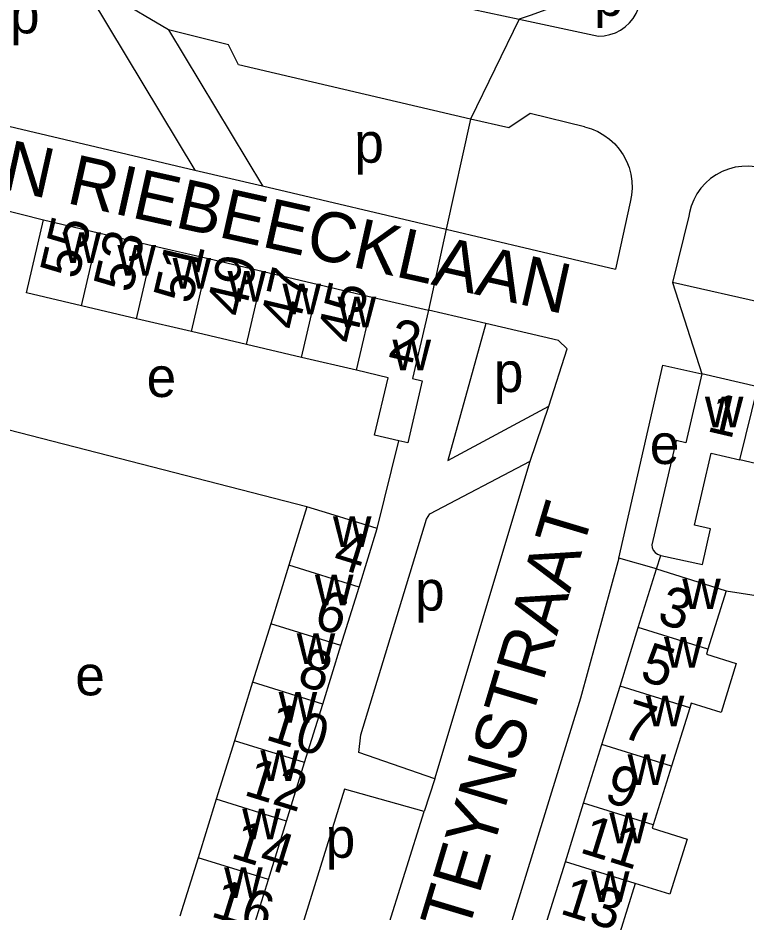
# Model space of a CAD drawing. Extents: x 163012 to 165277, y 382513 to 383987.
# Drawn here: x 163733.4 to 163806.5, y 383286.3 to 383376 of the extents above; entities that cross this region are included whole.
import ezdxf

# ---------------------------------------------------------------- set-up
doc = ezdxf.new("R2010")
doc.units = 0
for name, color, linetype in [('BLT_Basislijn', 7, 'Continuous'), ('BLT_Bebouwing', 7, 'Continuous'), ('BLT_Centroide', 7, 'Continuous'), ('BLT_Huisnummer', 7, 'Continuous'), ('BLT_Huisnummer_ tussenligend', 7, 'Continuous'), ('BLT_Onderverdeling_panden', 7, 'Continuous'), ('BLT_Straatnaam', 7, 'Continuous'), ('BLT_Vlakafsluiter', 7, 'Continuous')]:
    doc.layers.add(name, color=color, linetype=linetype)

msp = doc.modelspace()

# ---------------------------------------------------------------- linework, layer by layer
at = {"layer": 'BLT_Basislijn'}
for p, q in [((163748.548, 383374.841), (163739.426, 383380.295)), ((163739.426, 383380.295), (163751.182, 383360.777)), ((163775.879, 383377.597), (163783.756, 383375.916)), ((163783.756, 383375.916), (163791.706, 383374.22)), ((163748.548, 383374.841), (163757.982, 383359.178)), ((163708.855, 383370.733), (163751.182, 383360.777)), ((163778.845, 383365.892), (163776.406, 383354.844)), ((163751.182, 383360.777), (163757.982, 383359.178)), ((163757.982, 383359.178), (163776.406, 383354.844)), ((163728.131, 383357.797), (163736.006, 383355.772)), ((163794.891, 383357.539), (163793.404, 383350.846)), ((163800.768, 383356.162), (163799.141, 383349.504)), ((163776.406, 383354.844), (163793.404, 383350.846)), ((163845.126, 383339.009), (163799.141, 383349.504)), ((163780.413, 383345.363), (163774.649, 383346.71)), ((163762.443, 383326.991), (163724.922, 383336.649)), ((163784.851, 383331.569), (163786.737, 383337.082)), ((163769.499, 383324.801), (163771.659, 383333.621)), ((163775.283, 383299.698), (163784.851, 383331.569)), ((163797.533, 383320.752), (163793.758, 383321.824)), ((163797.533, 383320.752), (163797.955, 383322.107)), ((163804.529, 383318.572), (163817.44, 383316.532)), ((163775.283, 383299.698), (163774.225, 383296.422)), ((163767.609, 383275.33), (163774.225, 383296.422))]:
    msp.add_line(p, q, dxfattribs=at)
for points in [[(163797.541, 383383.969), (163796.311, 383382.85), (163795.028, 383381.793), (163793.696, 383380.798), (163792.318, 383379.868), (163790.896, 383379.006), (163789.435, 383378.213), (163787.937, 383377.491), (163786.406, 383376.842), (163784.846, 383376.268), (163783.756, 383375.916)], [(163791.706, 383374.22), (163792.285, 383374.253), (163792.854, 383374.365), (163793.402, 383374.555), (163793.919, 383374.818), (163794.394, 383375.149), (163794.82, 383375.543), (163795.188, 383375.991), (163795.49, 383376.486), (163795.722, 383377.018), (163795.878, 383377.576), (163795.927, 383377.865)], [(163778.845, 383365.892), (163755.584, 383371.319), (163754.567, 383373.352), (163748.548, 383374.841)], [(163790.32, 383365.099), (163784.838, 383366.462), (163782.692, 383364.994), (163778.845, 383365.892)], [(163790.32, 383365.099), (163790.993, 383364.903), (163791.64, 383364.632), (163792.252, 383364.289), (163792.82, 383363.879), (163793.338, 383363.406), (163793.8, 383362.878), (163794.198, 383362.301), (163794.527, 383361.682), (163794.784, 383361.029), (163794.965, 383360.352), (163795.068, 383359.658), (163795.092, 383358.957), (163795.035, 383358.258), (163794.891, 383357.539)], [(163808.139, 383360.946), (163807.47, 383361.091), (163806.789, 383361.157), (163806.104, 383361.143), (163805.426, 383361.049), (163804.764, 383360.877), (163804.126, 383360.629), (163803.521, 383360.308), (163802.958, 383359.919), (163802.444, 383359.467), (163801.986, 383358.958), (163801.591, 383358.399), (163801.263, 383357.798), (163801.008, 383357.163), (163800.829, 383356.502), (163800.768, 383356.162)], [(163780.413, 383345.363), (163776.59, 383331.632), (163786.737, 383337.082)], [(163786.737, 383337.082), (163788.579, 383342.838), (163787.679, 383343.665), (163780.413, 383345.363)], [(163793.758, 383321.824), (163798.173, 383341.185), (163802.08, 383340.33)], [(163775.283, 383299.698), (163767.634, 383302.324), (163767.838, 383304.122), (163774.448, 383325.762), (163774.786, 383326.291), (163784.851, 383331.569)], [(163793.758, 383321.824), (163789.893, 383307.793), (163776.392, 383263.965), (163776.07, 383262.837)], [(163774.225, 383296.422), (163766.2, 383298.647), (163759.89, 383278.294), (163759.89, 383277.88), (163760.381, 383277.37), (163767.609, 383275.33)]]:
    msp.add_lwpolyline(points, dxfattribs=at)
at = {"layer": 'BLT_Bebouwing'}
for p, q in [((163736.006, 383355.772), (163741.527, 383354.477)), ((163741.527, 383354.477), (163747.048, 383353.183)), ((163747.048, 383353.183), (163752.568, 383351.888)), ((163752.568, 383351.888), (163758.089, 383350.593)), ((163758.089, 383350.593), (163763.61, 383349.299)), ((163763.61, 383349.299), (163769.131, 383348.004)), ((163769.131, 383348.004), (163774.649, 383346.71)), ((163745.332, 383345.864), (163739.811, 383347.16)), ((163774.649, 383346.71), (163773.044, 383339.869)), ((163750.852, 383344.569), (163745.332, 383345.864)), ((163756.373, 383343.273), (163750.852, 383344.569)), ((163761.893, 383341.977), (163756.373, 383343.273)), ((163767.413, 383340.681), (163761.893, 383341.977)), ((163770.581, 383339.938), (163767.413, 383340.681)), ((163807.701, 383339.025), (163802.08, 383340.33)), ((163811.451, 383330.401), (163805.909, 383331.688)), ((163762.443, 383326.991), (163760.622, 383321.122)), ((163767.677, 383318.932), (163769.499, 383324.801)), ((163797.891, 383322.12), (163797.955, 383322.107)), ((163760.622, 383321.122), (163758.8, 383315.252)), ((163795.704, 383314.881), (163797.533, 383320.752)), ((163765.856, 383313.062), (163767.677, 383318.932)), ((163804.529, 383318.572), (163802.7, 383312.701)), ((163758.8, 383315.252), (163756.978, 383309.382)), ((163793.874, 383309.007), (163795.704, 383314.881)), ((163764.034, 383307.192), (163765.856, 383313.062)), ((163756.978, 383309.382), (163755.156, 383303.512)), ((163792.043, 383303.133), (163793.874, 383309.007)), ((163762.212, 383301.322), (163764.034, 383307.192)), ((163800.87, 383306.827), (163799.039, 383300.953)), ((163755.156, 383303.512), (163753.334, 383297.642)), ((163790.213, 383297.258), (163792.043, 383303.133)), ((163760.39, 383295.452), (163762.212, 383301.322)), ((163799.039, 383300.953), (163797.209, 383295.078)), ((163753.334, 383297.642), (163751.513, 383291.772)), ((163788.383, 383291.384), (163790.213, 383297.258)), ((163758.568, 383289.582), (163760.39, 383295.452)), ((163751.513, 383291.772), (163749.691, 383285.902)), ((163786.553, 383285.51), (163788.383, 383291.384)), ((163756.746, 383283.712), (163758.568, 383289.582)), ((163795.379, 383289.204), (163793.549, 383283.33))]:
    msp.add_line(p, q, dxfattribs=at)
for points in [[(163739.811, 383347.16), (163734.289, 383348.456), (163734.864, 383350.905), (163736.006, 383355.772)], [(163802.08, 383340.33), (163800.475, 383333.419), (163799.506, 383333.644), (163797.076, 383323.181)], [(163771.659, 383333.621), (163769.233, 383334.19), (163770.581, 383339.938)], [(163773.044, 383339.869), (163774.022, 383339.64), (163772.561, 383333.409), (163771.659, 383333.621)], [(163797.955, 383322.107), (163802.134, 383321.191), (163802.963, 383324.763), (163801.335, 383325.148), (163803.009, 383332.361), (163805.909, 383331.688)], [(163769.499, 383324.801), (163764.724, 383326.283), (163762.443, 383326.991)], [(163797.076, 383323.181), (163797.106, 383322.893), (163797.212, 383322.625), (163797.388, 383322.395), (163797.62, 383322.223), (163797.891, 383322.12)], [(163797.533, 383320.752), (163802.307, 383319.264), (163804.529, 383318.572)], [(163802.7, 383312.701), (163802.547, 383312.211), (163805.541, 383311.278), (163804.011, 383306.367), (163801.017, 383307.299), (163800.87, 383306.827)], [(163797.209, 383295.078), (163797.103, 383294.739), (163800.602, 383293.649), (163798.88, 383288.112), (163795.379, 383289.204)]]:
    msp.add_lwpolyline(points, dxfattribs=at)
at = {"layer": 'BLT_Onderverdeling_panden'}
for p, q in [((163739.811, 383347.16), (163741.527, 383354.477)), ((163745.332, 383345.864), (163747.048, 383353.183)), ((163750.852, 383344.569), (163752.568, 383351.888)), ((163756.373, 383343.273), (163758.089, 383350.593)), ((163761.893, 383341.977), (163763.61, 383349.299)), ((163767.413, 383340.681), (163769.131, 383348.004)), ((163805.909, 383331.688), (163807.701, 383339.025)), ((163767.677, 383318.932), (163760.622, 383321.122)), ((163765.856, 383313.062), (163758.8, 383315.252)), ((163802.7, 383312.701), (163795.704, 383314.881)), ((163764.034, 383307.192), (163756.978, 383309.382)), ((163800.87, 383306.827), (163793.874, 383309.007)), ((163762.212, 383301.322), (163755.156, 383303.512)), ((163799.039, 383300.953), (163792.043, 383303.133)), ((163760.39, 383295.452), (163753.334, 383297.642)), ((163797.209, 383295.078), (163790.213, 383297.258)), ((163758.568, 383289.582), (163751.513, 383291.772)), ((163795.379, 383289.204), (163788.383, 383291.384))]:
    msp.add_line(p, q, dxfattribs=at)
at = {"layer": 'BLT_Vlakafsluiter'}
for p, q in [((163783.756, 383375.916), (163778.845, 383365.892)), ((163776.406, 383354.844), (163774.649, 383346.71)), ((163799.141, 383349.504), (163802.08, 383340.33))]:
    msp.add_line(p, q, dxfattribs=at)

# ---------------------------------------------------------------- texts
at = {"layer": 'BLT_Centroide'}
for s, p in [('p', (163791.261, 383376.249)), ('p', (163732.632, 383374.488)), ('p', (163767.191, 383361.511)), ('w', (163737.906, 383351.453)), ('w', (163743.422, 383350.172)), ('w', (163748.953, 383348.875)), ('w', (163754.469, 383347.578)), ('w', (163759.984, 383346.297)), ('w', (163765.516, 383344.984)), ('w', (163771.031, 383340.672)), ('e', (163746.347, 383338.007)), ('p', (163781.202, 383338.506)), ('w', (163802.391, 383334.969)), ('e', (163796.857, 383331.283)), ('w', (163765.055, 383322.969)), ('w', (163763.242, 383317.094)), ('p', (163773.299, 383316.579)), ('w', (163800.117, 383316.719)), ('w', (163761.414, 383311.219)), ('w', (163798.289, 383310.844)), ('e', (163739.187, 383308.073)), ('w', (163759.602, 383305.344)), ('w', (163796.461, 383304.969)), ('w', (163757.773, 383299.469)), ('w', (163794.625, 383299.094)), ('w', (163755.945, 383293.625)), ('w', (163792.797, 383293.219)), ('p', (163764.317, 383291.776)), ('w', (163754.133, 383287.75)), ('w', (163790.961, 383287.344))]:
    msp.add_text(s, height=4, dxfattribs=at).set_placement(p)
at = {"layer": 'BLT_Huisnummer'}
for s, height, rotation, p in [('55', 3.9999, 76.80139, (163739.468, 383349.712)), ('49', 4, 76.80267, (163756.143, 383345.898)), ('45', 4, 76.79699, (163767.288, 383343.205)), ('2', 4, 346.79134, (163770.425, 383342.082)), ('1', 4, 346.9313, (163802.478, 383334.604)), ('4', 4, 342.75701, (163764.886, 383321.033)), ('3', 4, 342.69165, (163797.468, 383315.396)), ('8', 4, 342.75701, (163761.319, 383309.187)), ('7', 4, 342.69165, (163793.87, 383303.919)), ('12', 4, 342.75701, (163755.979, 383298.111)), ('11', 4, 342.69446, (163789.698, 383292.345))]:
    msp.add_text(s, height=height, rotation=rotation, dxfattribs=at).set_placement(p)
at = {"layer": 'BLT_Huisnummer_ tussenligend'}
for s, rotation, p in [('53', 76.80267, (163744.842, 383348.34)), ('51', 76.80267, (163750.857, 383347.212)), ('47', 76.79699, (163761.547, 383344.583)), ('6', 342.75701, (163762.973, 383314.943)), ('5', 342.69165, (163795.73, 383309.653)), ('10', 342.75701, (163758.154, 383303.671)), ('9', 342.69165, (163792.138, 383297.478)), ('14', 342.75701, (163754.645, 383291.828)), ('16', 342.75701, (163752.662, 383285.936)), ('13', 342.69446, (163787.702, 383286.215))]:
    msp.add_text(s, height=4, rotation=rotation, dxfattribs=at).set_placement(p)
at = {"layer": 'BLT_Straatnaam'}
for s, rotation, p in [('JAN VAN RIEBEECKLAAN', 347.40957, (163708.813, 383364.054)), ('PRESIDENT STEYNSTRAAT', 73.30227, (163765.742, 383241.389))]:
    msp.add_text(s, height=5, rotation=rotation, dxfattribs=at).set_placement(p)

doc.saveas('drawing.dxf')
